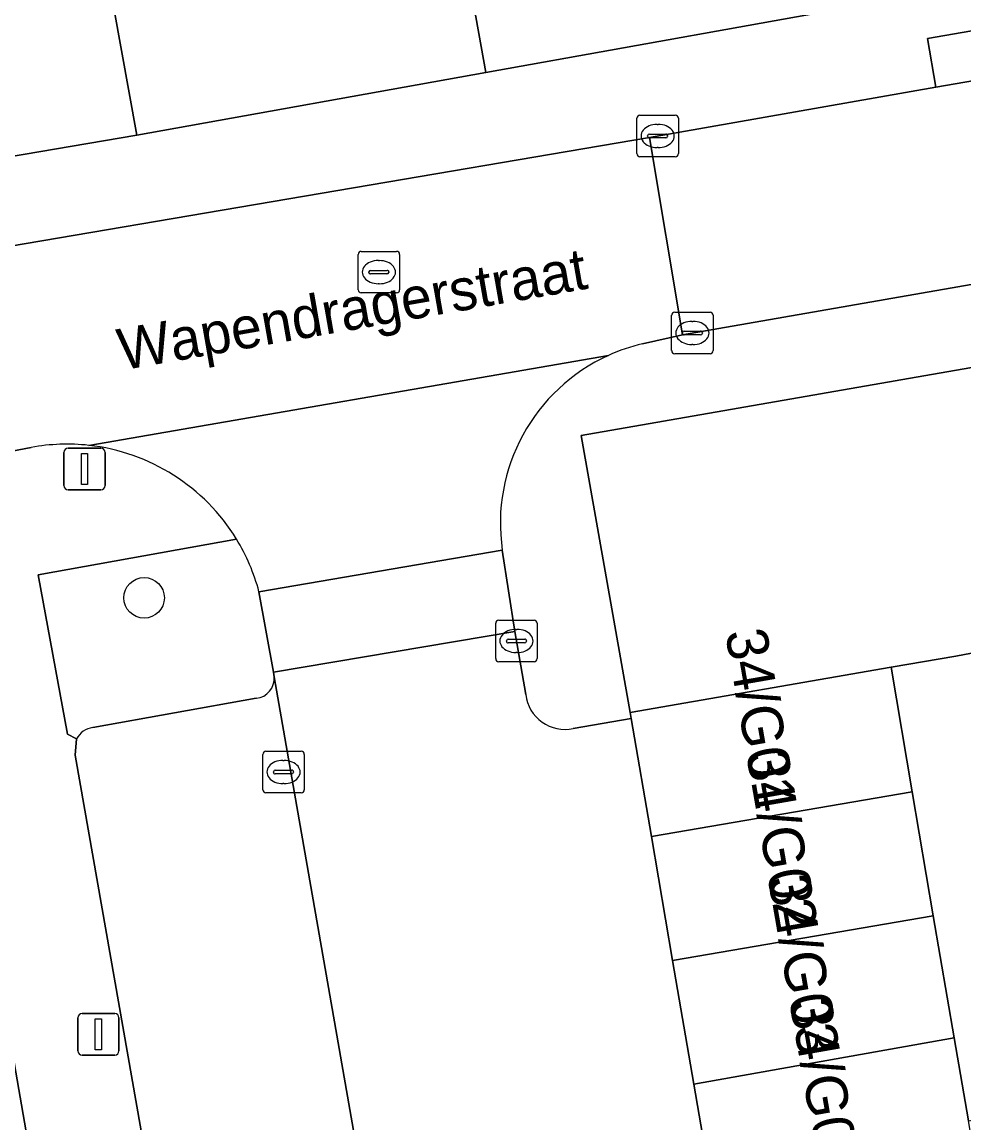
# Model space of a CAD drawing. Extents: x 162879 to 165540, y 384011 to 385181.
# Drawn here: x 164477.48 to 164500.2, y 384302.67 to 384329.23 of the extents above; entities that cross this region are included whole.
import ezdxf

# ---------------------------------------------------------------- set-up
doc = ezdxf.new("R2010")
doc.units = 0
for name, color, linetype in [('IMGEO_Boom', 7, 'Continuous'), ('IMGEO_Erf', 7, 'Continuous'), ('IMGEO_Groenvoorziening', 7, 'Continuous'), ('IMGEO_Kolk', 7, 'Continuous'), ('IMGEO_Lichtmast', 7, 'Continuous'), ('IMGEO_Muur', 7, 'Continuous'), ('IMGEO_Openbare_ruimte_label', 7, 'Continuous'), ('IMGEO_Pand', 7, 'Continuous'), ('IMGEO_Pand_nummerreeks', 7, 'Continuous'), ('IMGEO_Parkeervlak_open', 7, 'Continuous'), ('IMGEO_Rijbaan_lokaal_open', 7, 'Continuous'), ('IMGEO_Rioolput', 7, 'Continuous'), ('IMGEO_Voetpad_open', 7, 'Continuous')]:
    doc.layers.add(name, color=color, linetype=linetype)

msp = doc.modelspace()

# ---------------------------------------------------------------- linework, layer by layer
at = {"layer": 'IMGEO_Boom'}
msp.add_circle((164480.422, 384315.337), 0.489, dxfattribs=at)
at = {"layer": 'IMGEO_Erf'}
for points in [[(164475.796, 384351.194), (164474.731, 384357.109), (164473.592, 384363.437), (164472.483, 384369.596), (164471.283, 384376.26), (164467.577, 384375.61), (164476.312, 384325.832), (164480.244, 384326.494), (164479.122, 384332.723), (164478.007, 384338.918), (164476.91, 384345.012)], [(164491.792, 384369.54), (164488.843, 384369.009), (164488.227, 384372.43), (164488.141, 384372.909), (164480.819, 384371.591), (164480.905, 384371.112), (164482.014, 384364.953), (164483.153, 384358.625), (164484.219, 384352.71), (164485.332, 384346.528), (164486.429, 384340.434), (164487.544, 384334.239), (164488.666, 384328.01), (164498.624, 384329.803), (164498.158, 384332.393), (164495.521, 384331.919), (164494.866, 384335.557), (164494.233, 384339.075), (164496.87, 384339.55)], [(164532.992, 384326.57), (164490.966, 384319.254), (164492.149, 384312.57), (164498.439, 384313.661), (164500.002, 384313.932), (164501.685, 384314.248), (164500.79, 384319.379), (164503.574, 384319.865), (164506.391, 384320.357), (164507.287, 384315.222), (164510.415, 384315.768), (164513.647, 384316.332), (164512.748, 384321.484), (164515.409, 384321.948), (164518.1, 384322.418), (164518.993, 384317.3), (164522.203, 384317.86), (164525.325, 384318.405), (164524.435, 384323.506), (164527.26, 384323.999), (164530.027, 384324.482), (164530.923, 384319.349), (164534.171, 384319.915)]]:
    msp.add_lwpolyline(points, close=True, dxfattribs=at)
at = {"layer": 'IMGEO_Groenvoorziening'}
for points in [[(164482.648, 384316.756), (164477.867, 384315.892), (164478.576, 384312.045), (164478.795, 384311.933)], [(164483.56, 384313.43), (164483.54, 384313.542), (164483.193, 384315.483)], [(164479.182, 384312.208), (164483.129, 384312.913)]]:
    msp.add_lwpolyline(points, dxfattribs=at)
for centre, radius, start, end in [((164478.574, 384314.258), 4.779, 14.8465, 31.5072), ((164483.082, 384313.391), 0.48, 275.6778, 4.6893), ((164479.252, 384311.699), 0.514, 97.8799, 152.9149)]:
    msp.add_arc(centre, radius, start, end, dxfattribs=at)
at = {"layer": 'IMGEO_Kolk'}
for p, q in [((164492.308, 384326.052), (164492.308, 384326.904)), ((164492.383, 384326.978), (164493.235, 384326.978)), ((164493.309, 384326.904), (164493.309, 384326.052)), ((164492.796, 384326.758), (164492.821, 384326.758)), ((164492.567, 384326.472), (164492.567, 384326.484)), ((164493.005, 384326.435), (164492.607, 384326.435)), ((164492.61, 384326.521), (164493.008, 384326.521)), ((164493.051, 384326.484), (164493.051, 384326.472)), ((164492.819, 384326.198), (164492.794, 384326.198)), ((164493.235, 384325.978), (164492.383, 384325.978)), ((164493.147, 384321.3), (164493.147, 384322.152)), ((164493.222, 384322.226), (164494.074, 384322.226)), ((164494.148, 384322.152), (164494.148, 384321.3)), ((164493.635, 384322.006), (164493.66, 384322.006)), ((164493.406, 384321.72), (164493.406, 384321.732)), ((164493.844, 384321.683), (164493.446, 384321.683)), ((164493.449, 384321.769), (164493.847, 384321.769)), ((164493.89, 384321.732), (164493.89, 384321.72)), ((164493.658, 384321.446), (164493.633, 384321.446)), ((164494.074, 384321.226), (164493.222, 384321.226)), ((164488.903, 384313.871), (164488.903, 384314.723)), ((164488.978, 384314.797), (164489.83, 384314.797)), ((164489.904, 384314.723), (164489.904, 384313.871)), ((164489.391, 384314.577), (164489.416, 384314.577)), ((164489.162, 384314.291), (164489.162, 384314.303)), ((164489.6, 384314.254), (164489.202, 384314.254)), ((164489.205, 384314.34), (164489.603, 384314.34)), ((164489.646, 384314.303), (164489.646, 384314.291)), ((164489.414, 384314.017), (164489.389, 384314.017)), ((164489.83, 384313.797), (164488.978, 384313.797)), ((164483.284, 384310.709), (164483.284, 384311.561)), ((164483.359, 384311.635), (164484.211, 384311.635)), ((164484.285, 384311.561), (164484.285, 384310.709)), ((164483.772, 384311.415), (164483.797, 384311.415)), ((164483.543, 384311.129), (164483.543, 384311.141)), ((164483.981, 384311.092), (164483.583, 384311.092)), ((164483.586, 384311.178), (164483.984, 384311.178)), ((164484.027, 384311.141), (164484.027, 384311.129)), ((164483.795, 384310.855), (164483.77, 384310.855)), ((164484.211, 384310.635), (164483.359, 384310.635))]:
    msp.add_line(p, q, dxfattribs=at)
for points in [[(164492.308, 384326.052), (164492.308, 384326.904)], [(164492.383, 384326.978), (164493.235, 384326.978)], [(164493.309, 384326.904), (164493.309, 384326.052)], [(164493.235, 384325.978), (164492.383, 384325.978)], [(164493.147, 384321.3), (164493.147, 384322.152)], [(164493.222, 384322.226), (164494.074, 384322.226)], [(164494.148, 384322.152), (164494.148, 384321.3)], [(164494.074, 384321.226), (164493.222, 384321.226)], [(164488.903, 384313.871), (164488.903, 384314.723)], [(164488.978, 384314.797), (164489.83, 384314.797)], [(164489.904, 384314.723), (164489.904, 384313.871)], [(164489.83, 384313.797), (164488.978, 384313.797)], [(164483.284, 384310.709), (164483.284, 384311.561)], [(164483.359, 384311.635), (164484.211, 384311.635)], [(164484.285, 384311.561), (164484.285, 384310.709)], [(164484.211, 384310.635), (164483.359, 384310.635)]]:
    msp.add_lwpolyline(points, dxfattribs=at)
for centre, radius, start, end in [((164492.385, 384326.902), 0.0765, 91.552, 178.448), ((164492.385, 384326.902), 0.0765, 91.552, 178.448), ((164493.233, 384326.902), 0.0765, 1.552, 88.448), ((164493.233, 384326.902), 0.0765, 1.552, 88.448), ((164492.607, 384326.481), 0.0403, 85.8775, 175.7526), ((164492.604, 384326.471), 0.0366, 178.938, 274.7102), ((164493.008, 384326.478), 0.043, 264.8664, 352.4533), ((164493.012, 384326.483), 0.0386, 1.7309, 96.639), ((164492.385, 384326.054), 0.0765, 181.552, 268.448), ((164492.385, 384326.054), 0.0765, 181.552, 268.448), ((164493.233, 384326.054), 0.0765, 271.552, 358.448), ((164493.233, 384326.054), 0.0765, 271.552, 358.448), ((164493.224, 384322.15), 0.0765, 91.552, 178.448), ((164493.224, 384322.15), 0.0765, 91.552, 178.448), ((164494.072, 384322.15), 0.0765, 1.552, 88.448), ((164494.072, 384322.15), 0.0765, 1.552, 88.448), ((164493.446, 384321.729), 0.0403, 85.8775, 175.7526), ((164493.443, 384321.719), 0.0366, 178.938, 274.7102), ((164493.847, 384321.726), 0.043, 264.8664, 352.4533), ((164493.851, 384321.731), 0.0386, 1.7309, 96.639), ((164493.224, 384321.302), 0.0765, 181.552, 268.448), ((164493.224, 384321.302), 0.0765, 181.552, 268.448), ((164494.072, 384321.302), 0.0765, 271.552, 358.448), ((164494.072, 384321.302), 0.0765, 271.552, 358.448), ((164488.98, 384314.721), 0.0765, 91.552, 178.448), ((164488.98, 384314.721), 0.0765, 91.552, 178.448), ((164489.828, 384314.721), 0.0765, 1.552, 88.448), ((164489.828, 384314.721), 0.0765, 1.552, 88.448), ((164489.202, 384314.3), 0.0403, 85.8775, 175.7526), ((164489.199, 384314.29), 0.0366, 178.938, 274.7102), ((164489.603, 384314.297), 0.043, 264.8664, 352.4533), ((164489.607, 384314.302), 0.0386, 1.7309, 96.639), ((164488.98, 384313.873), 0.0765, 181.552, 268.448), ((164488.98, 384313.873), 0.0765, 181.552, 268.448), ((164489.828, 384313.873), 0.0765, 271.552, 358.448), ((164489.828, 384313.873), 0.0765, 271.552, 358.448), ((164483.361, 384311.559), 0.0765, 91.552, 178.448), ((164483.361, 384311.559), 0.0765, 91.552, 178.448), ((164484.209, 384311.559), 0.0765, 1.552, 88.448), ((164484.209, 384311.559), 0.0765, 1.552, 88.448), ((164483.583, 384311.138), 0.0403, 85.8775, 175.7526), ((164483.58, 384311.128), 0.0366, 178.938, 274.7102), ((164483.984, 384311.135), 0.043, 264.8664, 352.4533), ((164483.988, 384311.14), 0.0386, 1.7309, 96.639), ((164483.361, 384310.711), 0.0765, 181.552, 268.448), ((164483.361, 384310.711), 0.0765, 181.552, 268.448), ((164484.209, 384310.711), 0.0765, 271.552, 358.448), ((164484.209, 384310.711), 0.0765, 271.552, 358.448)]:
    msp.add_arc(centre, radius, start, end, dxfattribs=at)
for centre, major_axis, ratio, start_param, end_param in [((164492.795, 384326.478), (-0.387, 0.002), 0.722429, 4.712389, 7.853982), ((164492.82, 384326.478), (-0.39, 0.002), 0.717154, 1.570796, 4.712389), ((164493.634, 384321.726), (-0.387, 0.002), 0.722429, 4.712389, 7.853982), ((164493.659, 384321.726), (-0.39, 0.002), 0.717154, 1.570796, 4.712389), ((164489.39, 384314.297), (-0.387, 0.002), 0.722429, 4.712389, 7.853982), ((164489.415, 384314.297), (-0.39, 0.002), 0.717154, 1.570796, 4.712389), ((164483.771, 384311.135), (-0.387, 0.002), 0.722429, 4.712389, 7.853982), ((164483.796, 384311.135), (-0.39, 0.002), 0.717154, 1.570796, 4.712389)]:
    msp.add_ellipse(centre, major_axis=major_axis, ratio=ratio, start_param=start_param, end_param=end_param, dxfattribs=at)
at = {"layer": 'IMGEO_Lichtmast'}
for p, q in [((164478.59, 384318.945), (164479.38, 384318.945)), ((164479.38, 384318.945), (164478.59, 384318.945)), ((164478.49, 384318.045), (164478.49, 384318.845)), ((164478.49, 384318.845), (164478.49, 384318.045)), ((164479.48, 384318.845), (164479.48, 384318.045)), ((164479.48, 384318.045), (164479.48, 384318.845)), ((164479.38, 384317.945), (164478.59, 384317.945)), ((164478.59, 384317.945), (164479.38, 384317.945)), ((164478.825, 384304.409), (164478.825, 384305.209)), ((164478.825, 384305.209), (164478.825, 384304.409)), ((164478.925, 384305.309), (164479.715, 384305.309)), ((164479.715, 384305.309), (164478.925, 384305.309)), ((164479.815, 384305.209), (164479.815, 384304.409)), ((164479.815, 384304.409), (164479.815, 384305.209)), ((164479.715, 384304.309), (164478.925, 384304.309)), ((164478.925, 384304.309), (164479.715, 384304.309))]:
    msp.add_line(p, q, dxfattribs=at)
for points in [[(164478.91, 384318.82), (164479.06, 384318.82), (164479.06, 384318.07), (164478.91, 384318.07), (164478.91, 384318.82)], [(164479.245, 384305.184), (164479.395, 384305.184), (164479.395, 384304.434), (164479.245, 384304.434), (164479.245, 384305.184)]]:
    msp.add_lwpolyline(points, dxfattribs=at)
for centre, start, end in [((164478.59, 384318.845), 90, 180), ((164478.59, 384318.845), 90, 180), ((164479.38, 384318.845), 0, 90), ((164479.38, 384318.845), 360, 90), ((164478.59, 384318.045), 180, 270), ((164478.59, 384318.045), 180, 270), ((164479.38, 384318.045), 270, 0), ((164479.38, 384318.045), 270, 0), ((164478.925, 384305.209), 90, 180), ((164478.925, 384305.209), 90, 180), ((164479.715, 384305.209), 0, 90), ((164479.715, 384305.209), 360, 90), ((164478.925, 384304.409), 180, 270), ((164478.925, 384304.409), 180, 270), ((164479.715, 384304.409), 270, 0), ((164479.715, 384304.409), 270, 0)]:
    msp.add_arc(centre, 0.1, start, end, dxfattribs=at)
at = {"layer": 'IMGEO_Muur'}
msp.add_lwpolyline([(164498.624, 384329.803), (164488.666, 384328.01)], dxfattribs=at)
at = {"layer": 'IMGEO_Pand'}
for points in [[(164479.122, 384332.723), (164480.244, 384326.494), (164488.666, 384328.01), (164487.544, 384334.239)], [(164503.574, 384319.865), (164500.79, 384319.379), (164501.685, 384314.248), (164500.002, 384313.932), (164498.439, 384313.661), (164498.95, 384310.658), (164499.458, 384307.669), (164499.958, 384304.727), (164500.308, 384302.722), (164506.404, 384303.795), (164506.053, 384305.79)], [(164492.169, 384312.43), (164492.657, 384309.581), (164498.95, 384310.658), (164498.439, 384313.661), (164492.149, 384312.57)], [(164498.95, 384310.658), (164492.657, 384309.581), (164493.169, 384306.592), (164499.458, 384307.669)], [(164493.681, 384303.604), (164499.958, 384304.727), (164499.458, 384307.669), (164493.169, 384306.592)], [(164500.308, 384302.722), (164499.958, 384304.727), (164493.681, 384303.604), (164494.193, 384300.615), (164500.487, 384301.693)], [(164472.531, 384293.881), (164474.877, 384294.288), (164474.747, 384295.033), (164478.744, 384295.726), (164477.256, 384304.315), (164470.92, 384303.217)]]:
    msp.add_lwpolyline(points, close=True, dxfattribs=at)
at = {"layer": 'IMGEO_Parkeervlak_open'}
for points in [[(164482.627, 384292.563), (164487.071, 384293.338), (164483.56, 384313.43)], [(164483.129, 384312.913), (164479.182, 384312.208)], [(164478.795, 384311.933), (164478.762, 384311.538), (164482.027, 384292.962)]]:
    msp.add_lwpolyline(points, dxfattribs=at)
for centre, radius, start, end in [((164483.082, 384313.391), 0.48, 275.6778, 4.6893), ((164479.252, 384311.699), 0.514, 97.8799, 152.9149)]:
    msp.add_arc(centre, radius, start, end, dxfattribs=at)
at = {"layer": 'IMGEO_Rijbaan_lokaal_open'}
for points in [[(164518.369, 384330.977), (164517.368, 384330.741), (164499.522, 384327.653), (164492.615, 384326.444), (164493.41, 384321.685), (164530.256, 384328.107), (164522.881, 384370.285)], [(164492.615, 384326.444), (164475.958, 384323.612), (164476.757, 384318.783), (164477.699, 384318.965)], [(164492.44, 384321.464), (164493.41, 384321.685), (164492.615, 384326.444)], [(164491.624, 384321.185), (164479.09, 384319.015)], [(164479.09, 384319.015), (164491.624, 384321.185)], [(164483.193, 384315.483), (164489.062, 384316.489)], [(164489.626, 384313.002), (164489.365, 384314.523), (164483.54, 384313.542), (164483.56, 384313.43), (164487.071, 384293.338), (164495.216, 384294.638), (164495.194, 384294.769), (164494.705, 384297.627), (164494.193, 384300.615), (164493.681, 384303.604), (164493.169, 384306.592), (164492.657, 384309.581), (164492.169, 384312.43), (164490.773, 384312.183)]]:
    msp.add_lwpolyline(points, dxfattribs=at)
msp.add_lwpolyline([(164483.54, 384313.542), (164489.365, 384314.523), (164489.062, 384316.489), (164483.193, 384315.483)], close=True, dxfattribs=at)
for centre, radius, start, end in [((164493.417, 384317.274), 4.302, 103.1241, 114.6282), ((164493.462, 384317.135), 4.447, 114.4099, 188.359), ((164478.564, 384314.272), 4.772, 83.6728, 100.4445), ((164478.564, 384314.254), 4.79, 31.4872, 83.6893), ((164478.574, 384314.258), 4.779, 14.8465, 31.5072), ((164490.579, 384313.124), 0.961, 187.3102, 281.6333)]:
    msp.add_arc(centre, radius, start, end, dxfattribs=at)
at = {"layer": 'IMGEO_Rioolput'}
for p, q in [((164485.584, 384322.767), (164485.584, 384323.619)), ((164485.659, 384323.693), (164486.511, 384323.693)), ((164486.072, 384323.473), (164486.097, 384323.473)), ((164486.585, 384323.619), (164486.585, 384322.767)), ((164485.843, 384323.187), (164485.843, 384323.199)), ((164485.886, 384323.236), (164486.284, 384323.236)), ((164486.327, 384323.199), (164486.327, 384323.187)), ((164486.281, 384323.15), (164485.883, 384323.15)), ((164486.095, 384322.913), (164486.07, 384322.913)), ((164486.511, 384322.693), (164485.659, 384322.693))]:
    msp.add_line(p, q, dxfattribs=at)
for points in [[(164485.584, 384322.767), (164485.584, 384323.619)], [(164485.659, 384323.693), (164486.511, 384323.693)], [(164486.585, 384323.619), (164486.585, 384322.767)], [(164486.511, 384322.693), (164485.659, 384322.693)]]:
    msp.add_lwpolyline(points, dxfattribs=at)
for centre, radius, start, end in [((164485.661, 384323.617), 0.0765, 91.552, 178.448), ((164485.661, 384323.617), 0.0765, 91.552, 178.448), ((164486.509, 384323.617), 0.0765, 1.552, 88.448), ((164486.509, 384323.617), 0.0765, 1.552, 88.448), ((164485.883, 384323.196), 0.0403, 85.8775, 175.7526), ((164485.88, 384323.186), 0.0366, 178.938, 274.7102), ((164486.284, 384323.193), 0.043, 264.8664, 352.4533), ((164486.288, 384323.198), 0.0386, 1.7309, 96.639), ((164485.661, 384322.769), 0.0765, 181.552, 268.448), ((164485.661, 384322.769), 0.0765, 181.552, 268.448), ((164486.509, 384322.769), 0.0765, 271.552, 358.448), ((164486.509, 384322.769), 0.0765, 271.552, 358.448)]:
    msp.add_arc(centre, radius, start, end, dxfattribs=at)
for centre, major_axis, ratio, start_param, end_param in [((164486.071, 384323.193), (-0.387, 0.002), 0.722429, 4.712389, 7.853982), ((164486.096, 384323.193), (-0.39, 0.002), 0.717154, 1.570796, 4.712389)]:
    msp.add_ellipse(centre, major_axis=major_axis, ratio=ratio, start_param=start_param, end_param=end_param, dxfattribs=at)
at = {"layer": 'IMGEO_Voetpad_open'}
for points in [[(164442.872, 384423.116), (164440.828, 384420.109), (164441.679, 384415.35), (164441.4, 384415.286), (164442.011, 384411.717), (164445.356, 384393.183), (164458.328, 384318.011), (164459.138, 384313.747), (164459.398, 384312.379), (164460.225, 384312.522), (164462.747, 384313.126), (164465.151, 384313.543), (164473.016, 384314.89), (164475.279, 384315.282), (164476.125, 384310.401), (164477.256, 384304.315), (164478.744, 384295.726), (164479.266, 384292.707), (164482.027, 384292.962), (164478.762, 384311.538), (164478.795, 384311.933), (164478.576, 384312.045), (164477.867, 384315.892), (164482.648, 384316.756)], [(164490.773, 384312.183), (164492.169, 384312.43), (164492.149, 384312.57), (164490.966, 384319.254), (164532.992, 384326.57), (164534.171, 384319.915), (164535.772, 384310.976), (164537.143, 384302.704), (164542.076, 384303.524), (164541.858, 384304.785), (164542.86, 384305.194), (164532.656, 384363.578)], [(164522.883, 384335.142), (164517.857, 384334.246), (164514.881, 384333.731), (164511.905, 384333.216), (164508.928, 384332.701), (164505.952, 384332.186), (164502.976, 384331.671), (164500, 384331.156), (164500.182, 384330.083), (164500, 384330.051), (164498.624, 384329.803), (164488.666, 384328.01), (164480.244, 384326.494), (164476.312, 384325.832), (164474.169, 384325.838), (164468.289, 384324.851)], [(164474.706, 384323.335), (164475.958, 384323.612), (164492.615, 384326.444), (164499.522, 384327.653), (164499.32, 384328.828), (164516.647, 384331.834), (164518.127, 384332.163), (164518.369, 384330.977)], [(164535.097, 384328.936), (164530.256, 384328.107), (164493.41, 384321.685), (164492.44, 384321.464)], [(164477.699, 384318.965), (164476.757, 384318.783), (164472.35, 384318.036), (164472.559, 384316.868)], [(164489.062, 384316.489), (164489.365, 384314.523), (164489.626, 384313.002)]]:
    msp.add_lwpolyline(points, dxfattribs=at)
msp.add_lwpolyline([(164518.369, 384330.977), (164518.127, 384332.163), (164516.647, 384331.834), (164499.32, 384328.828), (164499.522, 384327.653), (164517.368, 384330.741)], close=True, dxfattribs=at)
for centre, radius, start, end in [((164493.417, 384317.274), 4.302, 103.1241, 114.6282), ((164493.462, 384317.135), 4.447, 114.4099, 188.359), ((164478.564, 384314.272), 4.772, 83.6728, 100.4445), ((164478.564, 384314.254), 4.79, 31.4872, 83.6893), ((164490.579, 384313.124), 0.961, 187.3102, 281.6333)]:
    msp.add_arc(centre, radius, start, end, dxfattribs=at)

# ---------------------------------------------------------------- texts
at = {"layer": 'IMGEO_Openbare_ruimte_label'}
msp.add_text('Wapendragerstraat', height=1, rotation=9.9615, dxfattribs=at).set_placement((164479.886, 384320.822))
at = {"layer": 'IMGEO_Pand_nummerreeks'}
for s, rotation, p in [('34/G01', 279.9031, (164494.434, 384314.508)), ('34/G02', 279.9031, (164494.945, 384311.581)), ('34/G03', 279.9031, (164495.47, 384308.57)), ('34/G04', 279.9005, (164495.99, 384305.593))]:
    msp.add_text(s, height=1, rotation=rotation, dxfattribs=at).set_placement(p)

doc.saveas('drawing.dxf')
